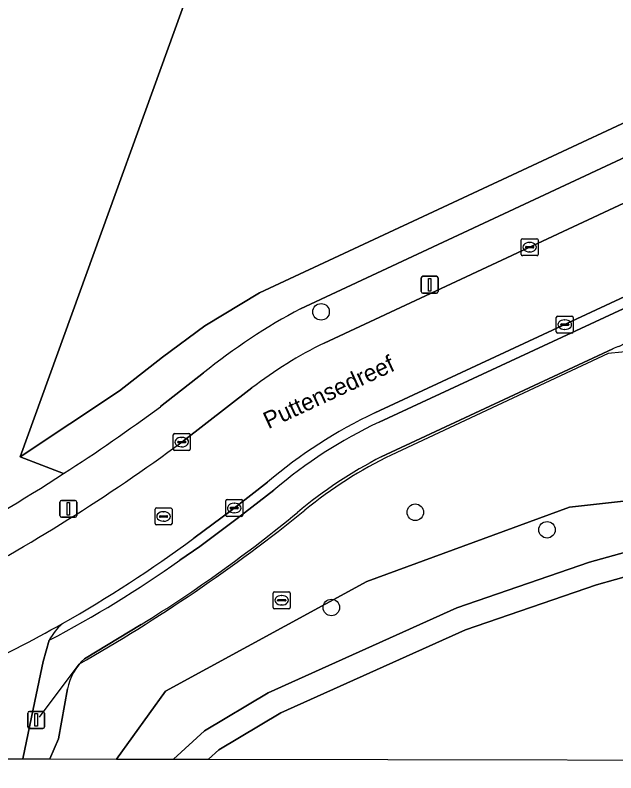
# Model space of a CAD drawing. Extents: x 163266 to 164362, y 381528 to 382286.
# Drawn here: x 163732.38 to 163767.87, y 381640.5 to 381685.27 of the extents above; entities that cross this region are included whole.
import ezdxf

# ---------------------------------------------------------------- set-up
doc = ezdxf.new("R2010")
doc.units = 0
for name, color, linetype in [('IMGEO_Boom', 7, 'Continuous'), ('IMGEO_Erf', 7, 'Continuous'), ('IMGEO_Fietspad_open', 7, 'Continuous'), ('IMGEO_Groenvoorziening', 7, 'Continuous'), ('IMGEO_Hek', 7, 'Continuous'), ('IMGEO_Kolk', 7, 'Continuous'), ('IMGEO_Lichtmast', 7, 'Continuous'), ('IMGEO_Meer_plas_ven_vijver', 7, 'Continuous'), ('IMGEO_Openbare_ruimte_label', 7, 'Continuous'), ('IMGEO_Rijbaan_lokaal_open', 7, 'Continuous'), ('IMGEO_Rioolput', 7, 'Continuous'), ('IMGEO_Voetpad_halfverhard', 7, 'Continuous'), ('IMGEO_Voetpad_open', 7, 'Continuous')]:
    doc.layers.add(name, color=color, linetype=linetype)

msp = doc.modelspace()

# ---------------------------------------------------------------- linework, layer by layer
at = {"layer": 'IMGEO_Boom'}
for centre in [(163750.455, 381667.741), (163756.023, 381655.899), (163763.805, 381654.863), (163751.063, 381650.273)]:
    msp.add_circle(centre, 0.489, dxfattribs=at)
at = {"layer": 'IMGEO_Erf'}
msp.add_lwpolyline([(163735.245, 381658.18), (163732.674, 381659.172), (163745.303, 381694.051)], dxfattribs=at)
msp.add_arc((163678.641, 381746.031), 104.508, 298.05329, 302.79447, dxfattribs=at)
at = {"layer": 'IMGEO_Fietspad_open'}
msp.add_lwpolyline([(163729.677, 381641.336), (163732.838, 381641.33), (163733.548, 381644.742), (163734.033, 381647.073), (163734.4, 381648.337)], dxfattribs=at)
for centre, radius, start, end in [((163698.206, 381714.612), 75.029, 294.76703, 299.52352), ((163737.699, 381646.537), 3.759, 132.1103, 151.3809)]:
    msp.add_arc(centre, radius, start, end, dxfattribs=at)
at = {"layer": 'IMGEO_Groenvoorziening'}
msp.add_lwpolyline([(163786.431, 381687.36), (163786.311, 381687.532), (163785.889, 381687.845), (163785.054, 381688.219), (163774.893, 381691.766), (163774.456, 381690.384), (163772.402, 381684.557), (163769.505, 381685.578), (163766.609, 381686.599), (163763.712, 381687.62), (163760.816, 381688.64), (163757.919, 381689.661), (163755.022, 381690.682), (163752.126, 381691.703), (163749.229, 381692.724), (163745.303, 381694.051), (163732.674, 381659.172), (163738.545, 381663.071), (163741.092, 381665.064), (163743.582, 381666.907), (163746.827, 381668.861)], close=True, dxfattribs=at)
for points in [[(163786.431, 381687.36), (163746.827, 381668.861), (163743.582, 381666.907), (163741.092, 381665.064), (163738.545, 381663.071), (163732.674, 381659.172), (163735.245, 381658.18)], [(163749.246, 381667.928), (163785.61, 381684.914)], [(163767.687, 381665.553), (163754.015, 381659.181)], [(163740.964, 381662.138), (163743.511, 381664.131)], [(163735.47, 381645.46), (163734.949, 381642.507), (163734.423, 381641.327), (163738.368, 381641.32), (163741.255, 381645.338), (163753.168, 381651.805), (163765.143, 381656.192), (163772.762, 381657.048), (163794.067, 381649.73), (163801.182, 381650.079), (163809.5, 381651.023), (163817.822, 381652.706), (163825.286, 381652.71), (163832.039, 381650.776), (163839.165, 381647.687), (163859.24, 381632.111), (163864.566, 381626.406), (163870.322, 381618.538), (163873.932, 381611.48), (163874.152, 381607.867), (163878.837, 381604.604)], [(163817.822, 381652.706), (163809.5, 381651.023), (163801.182, 381650.079), (163794.067, 381649.73), (163772.762, 381657.048), (163765.143, 381656.192), (163753.168, 381651.805), (163741.255, 381645.338), (163738.368, 381641.32), (163741.736, 381641.313), (163743.573, 381642.994), (163747.326, 381645.239), (163758.483, 381650.251), (163766.309, 381652.941), (163771.143, 381654.297), (163775.514, 381653.611), (163780.184, 381652.14), (163787.799, 381649.105), (163791.313, 381647.923), (163794.842, 381647.503), (163798.115, 381647.496), (163801.735, 381647.703), (163805.537, 381648.258), (163814.991, 381650.302)], [(163739.836, 381649.268), (163736.47, 381647.246)]]:
    msp.add_lwpolyline(points, dxfattribs=at)
for centre, radius, start, end in [((163766.266, 381635.991), 36.189, 118.0545, 128.9606), ((163768.657, 381663.593), 2.187, 105.9288, 116.3329), ((163677.903, 381747.146), 105.845, 302.80351, 306.56908), ((163766.749, 381634.616), 27.669, 117.402, 129.7485), ((163695.136, 381721.242), 84.725, 301.84233, 309.52521), ((163738.918, 381644.702), 3.53, 133.9035, 167.6067)]:
    msp.add_arc(centre, radius, start, end, dxfattribs=at)
at = {"layer": 'IMGEO_Hek'}
for points in [[(163769.024, 381665.437), (163767.416, 381665.284), (163754.604, 381659.273)], [(163736.151, 381646.931), (163733.792, 381643.791)]]:
    msp.add_lwpolyline(points, dxfattribs=at)
for centre, radius, start, end in [((163765.546, 381636.452), 25.308, 115.616, 129.3351), ((163687.497, 381732.705), 98.612, 299.56354, 308.96147)]:
    msp.add_arc(centre, radius, start, end, dxfattribs=at)
at = {"layer": 'IMGEO_Kolk'}
for p, q in [((163762.353, 381672.06), (163763.205, 381672.06)), ((163762.278, 381671.134), (163762.278, 381671.986)), ((163762.58, 381671.603), (163762.978, 381671.603)), ((163762.766, 381671.84), (163762.791, 381671.84)), ((163763.279, 381671.986), (163763.279, 381671.134)), ((163762.537, 381671.554), (163762.537, 381671.566)), ((163762.975, 381671.517), (163762.577, 381671.517)), ((163762.789, 381671.28), (163762.764, 381671.28)), ((163763.021, 381671.566), (163763.021, 381671.554)), ((163763.205, 381671.06), (163762.353, 381671.06)), ((163764.354, 381666.557), (163764.354, 381667.409)), ((163764.429, 381667.483), (163765.281, 381667.483)), ((163764.842, 381667.263), (163764.867, 381667.263)), ((163765.355, 381667.409), (163765.355, 381666.557)), ((163764.613, 381666.977), (163764.613, 381666.989)), ((163765.051, 381666.94), (163764.653, 381666.94)), ((163764.656, 381667.026), (163765.054, 381667.026)), ((163764.865, 381666.703), (163764.84, 381666.703)), ((163765.097, 381666.989), (163765.097, 381666.977)), ((163765.281, 381666.483), (163764.429, 381666.483)), ((163741.725, 381659.619), (163741.725, 381660.471)), ((163741.8, 381660.545), (163742.652, 381660.545)), ((163742.726, 381660.471), (163742.726, 381659.619)), ((163741.984, 381660.039), (163741.984, 381660.051)), ((163742.422, 381660.002), (163742.024, 381660.002)), ((163742.027, 381660.088), (163742.425, 381660.088)), ((163742.213, 381660.325), (163742.238, 381660.325)), ((163742.468, 381660.051), (163742.468, 381660.039)), ((163742.652, 381659.545), (163741.8, 381659.545)), ((163742.236, 381659.765), (163742.211, 381659.765)), ((163744.825, 381655.724), (163744.825, 381656.576)), ((163744.9, 381656.65), (163745.752, 381656.65)), ((163745.313, 381656.43), (163745.338, 381656.43)), ((163745.826, 381656.576), (163745.826, 381655.724)), ((163745.084, 381656.144), (163745.084, 381656.156)), ((163745.522, 381656.107), (163745.124, 381656.107)), ((163745.127, 381656.193), (163745.525, 381656.193)), ((163745.568, 381656.156), (163745.568, 381656.144)), ((163745.752, 381655.65), (163744.9, 381655.65)), ((163745.336, 381655.87), (163745.311, 381655.87))]:
    msp.add_line(p, q, dxfattribs=at)
for points in [[(163762.353, 381672.06), (163763.205, 381672.06)], [(163762.278, 381671.134), (163762.278, 381671.986)], [(163763.279, 381671.986), (163763.279, 381671.134)], [(163763.205, 381671.06), (163762.353, 381671.06)], [(163764.354, 381666.557), (163764.354, 381667.409)], [(163764.429, 381667.483), (163765.281, 381667.483)], [(163765.355, 381667.409), (163765.355, 381666.557)], [(163765.281, 381666.483), (163764.429, 381666.483)], [(163741.725, 381659.619), (163741.725, 381660.471)], [(163741.8, 381660.545), (163742.652, 381660.545)], [(163742.726, 381660.471), (163742.726, 381659.619)], [(163742.652, 381659.545), (163741.8, 381659.545)], [(163744.825, 381655.724), (163744.825, 381656.576)], [(163744.9, 381656.65), (163745.752, 381656.65)], [(163745.826, 381656.576), (163745.826, 381655.724)], [(163745.752, 381655.65), (163744.9, 381655.65)]]:
    msp.add_lwpolyline(points, dxfattribs=at)
for centre, radius, start, end in [((163762.355, 381671.984), 0.0765, 91.552, 178.448), ((163762.355, 381671.984), 0.0765, 91.552, 178.448), ((163763.203, 381671.984), 0.0765, 1.552, 88.448), ((163763.203, 381671.984), 0.0765, 1.552, 88.448), ((163762.577, 381671.563), 0.0403, 85.8775, 175.7526), ((163762.982, 381671.565), 0.0386, 1.7309, 96.639), ((163762.574, 381671.553), 0.0366, 178.938, 274.7102), ((163762.978, 381671.56), 0.043, 264.8664, 352.4533), ((163762.355, 381671.136), 0.0765, 181.552, 268.448), ((163762.355, 381671.136), 0.0765, 181.552, 268.448), ((163763.203, 381671.136), 0.0765, 271.552, 358.448), ((163763.203, 381671.136), 0.0765, 271.552, 358.448), ((163764.431, 381667.407), 0.0765, 91.552, 178.448), ((163764.431, 381667.407), 0.0765, 91.552, 178.448), ((163765.279, 381667.407), 0.0765, 1.552, 88.448), ((163765.279, 381667.407), 0.0765, 1.552, 88.448), ((163764.653, 381666.986), 0.0403, 85.8775, 175.7526), ((163764.65, 381666.976), 0.0366, 178.938, 274.7102), ((163765.054, 381666.983), 0.043, 264.8664, 352.4533), ((163765.058, 381666.988), 0.0386, 1.7309, 96.639), ((163764.431, 381666.559), 0.0765, 181.552, 268.448), ((163764.431, 381666.559), 0.0765, 181.552, 268.448), ((163765.279, 381666.559), 0.0765, 271.552, 358.448), ((163765.279, 381666.559), 0.0765, 271.552, 358.448), ((163741.802, 381660.469), 0.0765, 91.552, 178.448), ((163741.802, 381660.469), 0.0765, 91.552, 178.448), ((163742.65, 381660.469), 0.0765, 1.552, 88.448), ((163742.65, 381660.469), 0.0765, 1.552, 88.448), ((163742.024, 381660.048), 0.0403, 85.8775, 175.7526), ((163742.021, 381660.038), 0.0366, 178.938, 274.7102), ((163742.425, 381660.045), 0.043, 264.8664, 352.4533), ((163742.429, 381660.05), 0.0386, 1.7309, 96.639), ((163741.802, 381659.621), 0.0765, 181.552, 268.448), ((163741.802, 381659.621), 0.0765, 181.552, 268.448), ((163742.65, 381659.621), 0.0765, 271.552, 358.448), ((163742.65, 381659.621), 0.0765, 271.552, 358.448), ((163744.902, 381656.574), 0.0765, 91.552, 178.448), ((163744.902, 381656.574), 0.0765, 91.552, 178.448), ((163745.75, 381656.574), 0.0765, 1.552, 88.448), ((163745.75, 381656.574), 0.0765, 1.552, 88.448), ((163745.124, 381656.153), 0.0403, 85.8775, 175.7526), ((163745.121, 381656.143), 0.0366, 178.938, 274.7102), ((163745.525, 381656.15), 0.043, 264.8664, 352.4533), ((163745.529, 381656.155), 0.0386, 1.7309, 96.639), ((163744.902, 381655.726), 0.0765, 181.552, 268.448), ((163744.902, 381655.726), 0.0765, 181.552, 268.448), ((163745.75, 381655.726), 0.0765, 271.552, 358.448), ((163745.75, 381655.726), 0.0765, 271.552, 358.448)]:
    msp.add_arc(centre, radius, start, end, dxfattribs=at)
for centre, major_axis, ratio, start_param, end_param in [((163762.765, 381671.56), (-0.387, 0.002), 0.722429, 4.712389, 7.853982), ((163762.79, 381671.56), (-0.39, 0.002), 0.717154, 1.570796, 4.712389), ((163764.841, 381666.983), (-0.387, 0.002), 0.722429, 4.712389, 7.853982), ((163764.866, 381666.983), (-0.39, 0.002), 0.717154, 1.570796, 4.712389), ((163742.212, 381660.045), (-0.387, 0.002), 0.722429, 4.712389, 7.853982), ((163742.237, 381660.045), (-0.39, 0.002), 0.717154, 1.570796, 4.712389), ((163745.312, 381656.15), (-0.387, 0.002), 0.722429, 4.712389, 7.853982), ((163745.337, 381656.15), (-0.39, 0.002), 0.717154, 1.570796, 4.712389)]:
    msp.add_ellipse(centre, major_axis=major_axis, ratio=ratio, start_param=start_param, end_param=end_param, dxfattribs=at)
at = {"layer": 'IMGEO_Lichtmast'}
for p, q in [((163756.478, 381669.841), (163757.268, 381669.841)), ((163757.268, 381669.841), (163756.478, 381669.841)), ((163756.378, 381668.941), (163756.378, 381669.741)), ((163756.378, 381669.741), (163756.378, 381668.941)), ((163757.368, 381669.741), (163757.368, 381668.941)), ((163757.368, 381668.941), (163757.368, 381669.741)), ((163757.268, 381668.841), (163756.478, 381668.841)), ((163756.478, 381668.841), (163757.268, 381668.841)), ((163735.028, 381655.703), (163735.028, 381656.503)), ((163735.028, 381656.503), (163735.028, 381655.703)), ((163735.128, 381656.603), (163735.918, 381656.603)), ((163735.918, 381656.603), (163735.128, 381656.603)), ((163736.018, 381656.503), (163736.018, 381655.703)), ((163736.018, 381655.703), (163736.018, 381656.503)), ((163735.918, 381655.603), (163735.128, 381655.603)), ((163735.128, 381655.603), (163735.918, 381655.603)), ((163733.127, 381643.227), (163733.127, 381644.027)), ((163733.127, 381644.027), (163733.127, 381643.227)), ((163733.227, 381644.127), (163734.017, 381644.127)), ((163734.017, 381644.127), (163733.227, 381644.127)), ((163734.117, 381644.027), (163734.117, 381643.227)), ((163734.117, 381643.227), (163734.117, 381644.027)), ((163734.017, 381643.127), (163733.227, 381643.127)), ((163733.227, 381643.127), (163734.017, 381643.127))]:
    msp.add_line(p, q, dxfattribs=at)
for points in [[(163756.798, 381669.716), (163756.948, 381669.716), (163756.948, 381668.966), (163756.798, 381668.966), (163756.798, 381669.716)], [(163735.448, 381656.478), (163735.598, 381656.478), (163735.598, 381655.728), (163735.448, 381655.728), (163735.448, 381656.478)], [(163733.547, 381644.002), (163733.697, 381644.002), (163733.697, 381643.252), (163733.547, 381643.252), (163733.547, 381644.002)]]:
    msp.add_lwpolyline(points, dxfattribs=at)
for centre, start, end in [((163756.478, 381669.741), 90, 180), ((163756.478, 381669.741), 90, 180), ((163757.268, 381669.741), 0, 90), ((163757.268, 381669.741), 360, 90), ((163756.478, 381668.941), 180, 270), ((163756.478, 381668.941), 180, 270), ((163757.268, 381668.941), 270, 0), ((163757.268, 381668.941), 270, 0), ((163735.128, 381656.503), 90, 180), ((163735.128, 381656.503), 90, 180), ((163735.918, 381656.503), 0, 90), ((163735.918, 381656.503), 360, 90), ((163735.128, 381655.703), 180, 270), ((163735.128, 381655.703), 180, 270), ((163735.918, 381655.703), 270, 0), ((163735.918, 381655.703), 270, 0), ((163733.227, 381644.027), 90, 180), ((163733.227, 381644.027), 90, 180), ((163734.017, 381644.027), 0, 90), ((163734.017, 381644.027), 360, 90), ((163733.227, 381643.227), 180, 270), ((163733.227, 381643.227), 180, 270), ((163734.017, 381643.227), 270, 0), ((163734.017, 381643.227), 270, 0)]:
    msp.add_arc(centre, 0.1, start, end, dxfattribs=at)
at = {"layer": 'IMGEO_Meer_plas_ven_vijver'}
msp.add_lwpolyline([(163815.251, 381648.926), (163805.772, 381646.877), (163801.876, 381646.309), (163798.153, 381646.096), (163794.757, 381646.103), (163791.004, 381646.55), (163787.316, 381647.79), (163779.714, 381650.82), (163775.193, 381652.244), (163771.227, 381652.867), (163766.726, 381651.604), (163758.997, 381648.947), (163748.07, 381644.053), (163744.412, 381641.864), (163743.806, 381641.309), (163786.198, 381641.228), (163866.07, 381613.495)], dxfattribs=at)
at = {"layer": 'IMGEO_Rijbaan_lokaal_open'}
for points in [[(163753.627, 381661.773), (163789.138, 381678.296), (163788.241, 381680.223), (163786.999, 381682.891), (163783.052, 381681.039), (163750.632, 381665.886)], [(163746.372, 381663.245), (163742.224, 381660.042)], [(163742.931, 381654.361), (163745.139, 381656.008), (163747.292, 381657.671)]]:
    msp.add_lwpolyline(points, dxfattribs=at)
for centre, radius, start, end in [((163761.087, 381644.266), 24.015, 115.8069, 127.7871), ((163766.068, 381635.616), 28.965, 115.4379, 130.4093), ((163679.991, 381744.224), 104.688, 297.5623, 306.4746), ((163698.435, 381714.37), 74.706, 299.46214, 306.5565), ((163698.206, 381714.612), 75.029, 294.76703, 299.52352)]:
    msp.add_arc(centre, radius, start, end, dxfattribs=at)
at = {"layer": 'IMGEO_Rioolput'}
for p, q in [((163740.649, 381655.226), (163740.649, 381656.078)), ((163740.724, 381656.152), (163741.576, 381656.152)), ((163741.137, 381655.932), (163741.162, 381655.932)), ((163741.65, 381656.078), (163741.65, 381655.226)), ((163740.908, 381655.646), (163740.908, 381655.658)), ((163741.346, 381655.609), (163740.948, 381655.609)), ((163740.951, 381655.695), (163741.349, 381655.695)), ((163741.392, 381655.658), (163741.392, 381655.646)), ((163741.576, 381655.152), (163740.724, 381655.152)), ((163741.16, 381655.372), (163741.135, 381655.372)), ((163747.626, 381650.274), (163747.626, 381651.126)), ((163747.701, 381651.2), (163748.553, 381651.2)), ((163748.627, 381651.126), (163748.627, 381650.274)), ((163747.885, 381650.694), (163747.885, 381650.706)), ((163748.323, 381650.657), (163747.925, 381650.657)), ((163747.928, 381650.743), (163748.326, 381650.743)), ((163748.114, 381650.98), (163748.139, 381650.98)), ((163748.369, 381650.706), (163748.369, 381650.694)), ((163748.553, 381650.2), (163747.701, 381650.2)), ((163748.137, 381650.42), (163748.112, 381650.42))]:
    msp.add_line(p, q, dxfattribs=at)
for points in [[(163740.649, 381655.226), (163740.649, 381656.078)], [(163740.724, 381656.152), (163741.576, 381656.152)], [(163741.65, 381656.078), (163741.65, 381655.226)], [(163741.576, 381655.152), (163740.724, 381655.152)], [(163747.626, 381650.274), (163747.626, 381651.126)], [(163747.701, 381651.2), (163748.553, 381651.2)], [(163748.627, 381651.126), (163748.627, 381650.274)], [(163748.553, 381650.2), (163747.701, 381650.2)]]:
    msp.add_lwpolyline(points, dxfattribs=at)
for centre, radius, start, end in [((163740.726, 381656.076), 0.0765, 91.552, 178.448), ((163740.726, 381656.076), 0.0765, 91.552, 178.448), ((163741.574, 381656.076), 0.0765, 1.552, 88.448), ((163741.574, 381656.076), 0.0765, 1.552, 88.448), ((163740.948, 381655.655), 0.0403, 85.8775, 175.7526), ((163740.945, 381655.645), 0.0366, 178.938, 274.7102), ((163741.349, 381655.652), 0.043, 264.8664, 352.4533), ((163741.353, 381655.657), 0.0386, 1.7309, 96.639), ((163740.726, 381655.228), 0.0765, 181.552, 268.448), ((163740.726, 381655.228), 0.0765, 181.552, 268.448), ((163741.574, 381655.228), 0.0765, 271.552, 358.448), ((163741.574, 381655.228), 0.0765, 271.552, 358.448), ((163747.703, 381651.124), 0.0765, 91.552, 178.448), ((163747.703, 381651.124), 0.0765, 91.552, 178.448), ((163748.551, 381651.124), 0.0765, 1.552, 88.448), ((163748.551, 381651.124), 0.0765, 1.552, 88.448), ((163747.925, 381650.703), 0.0403, 85.8775, 175.7526), ((163747.922, 381650.693), 0.0366, 178.938, 274.7102), ((163748.326, 381650.7), 0.043, 264.8664, 352.4533), ((163748.33, 381650.705), 0.0386, 1.7309, 96.639), ((163747.703, 381650.276), 0.0765, 181.552, 268.448), ((163747.703, 381650.276), 0.0765, 181.552, 268.448), ((163748.551, 381650.276), 0.0765, 271.552, 358.448), ((163748.551, 381650.276), 0.0765, 271.552, 358.448)]:
    msp.add_arc(centre, radius, start, end, dxfattribs=at)
for centre, major_axis, ratio, start_param, end_param in [((163741.136, 381655.652), (-0.387, 0.002), 0.722429, 4.712389, 7.853982), ((163741.161, 381655.652), (-0.39, 0.002), 0.717154, 1.570796, 4.712389), ((163748.113, 381650.7), (-0.387, 0.002), 0.722429, 4.712389, 7.853982), ((163748.138, 381650.7), (-0.39, 0.002), 0.717154, 1.570796, 4.712389)]:
    msp.add_ellipse(centre, major_axis=major_axis, ratio=ratio, start_param=start_param, end_param=end_param, dxfattribs=at)
at = {"layer": 'IMGEO_Voetpad_halfverhard'}
for points in [[(163768.057, 381665.696), (163770.709, 381667.084), (163768.314, 381667.927), (163753.881, 381661.229)], [(163754.015, 381659.181), (163767.687, 381665.553)], [(163747.672, 381657.206), (163745.502, 381655.53), (163743.287, 381653.878), (163742.111, 381653.059)], [(163736.47, 381647.246), (163739.836, 381649.268)], [(163734.4, 381648.337), (163734.033, 381647.073), (163733.548, 381644.742), (163732.838, 381641.33), (163734.423, 381641.327)], [(163734.423, 381641.327), (163734.949, 381642.507), (163735.47, 381645.46)]]:
    msp.add_lwpolyline(points, dxfattribs=at)
for centre, radius, start, end in [((163768.657, 381663.593), 2.187, 105.9288, 116.3329), ((163766.066, 381635.62), 28.36, 115.4456, 130.4352), ((163766.749, 381634.616), 27.669, 117.402, 129.7485), ((163695.136, 381721.242), 84.725, 301.84233, 309.52521), ((163701.663, 381710.453), 70.215, 297.79044, 305.17382), ((163738.918, 381644.702), 3.53, 133.9035, 167.6067)]:
    msp.add_arc(centre, radius, start, end, dxfattribs=at)
at = {"layer": 'IMGEO_Voetpad_open'}
for points in [[(163785.61, 381684.914), (163749.246, 381667.928)], [(163750.632, 381665.886), (163783.052, 381681.039), (163786.999, 381682.891), (163787.332, 381683.051)], [(163791.044, 381678.478), (163790.796, 381679.059), (163789.138, 381678.296), (163753.627, 381661.773)], [(163753.881, 381661.229), (163768.314, 381667.927), (163791.044, 381678.478)], [(163743.511, 381664.131), (163740.964, 381662.138)], [(163742.224, 381660.042), (163746.372, 381663.245)], [(163747.292, 381657.671), (163745.139, 381656.008), (163742.931, 381654.361)], [(163742.111, 381653.059), (163743.287, 381653.878), (163745.502, 381655.53), (163747.672, 381657.206)], [(163771.143, 381654.297), (163766.309, 381652.941), (163758.483, 381650.251), (163747.326, 381645.239), (163743.573, 381642.994), (163741.736, 381641.313), (163743.806, 381641.309), (163744.412, 381641.864), (163748.07, 381644.053), (163758.997, 381648.947), (163766.726, 381651.604), (163771.227, 381652.867)]]:
    msp.add_lwpolyline(points, dxfattribs=at)
for centre, radius, start, end in [((163766.266, 381635.991), 36.189, 118.0545, 128.9606), ((163761.087, 381644.266), 24.015, 115.8069, 127.7871), ((163677.903, 381747.146), 105.845, 302.80351, 306.56908), ((163766.068, 381635.616), 28.965, 115.4379, 130.4093), ((163766.066, 381635.62), 28.36, 115.4456, 130.4352), ((163679.991, 381744.224), 104.688, 297.5623, 306.4746), ((163678.641, 381746.031), 104.508, 298.05329, 302.79447), ((163698.435, 381714.37), 74.706, 299.46214, 306.5565), ((163701.663, 381710.453), 70.215, 297.79044, 305.17382), ((163737.699, 381646.537), 3.759, 132.1103, 151.3809)]:
    msp.add_arc(centre, radius, start, end, dxfattribs=at)

# ---------------------------------------------------------------- texts
at = {"layer": 'IMGEO_Openbare_ruimte_label'}
msp.add_text('Puttensedreef', height=1, rotation=24.8231, dxfattribs=at).set_placement((163747.337, 381660.805))

doc.saveas('drawing.dxf')
